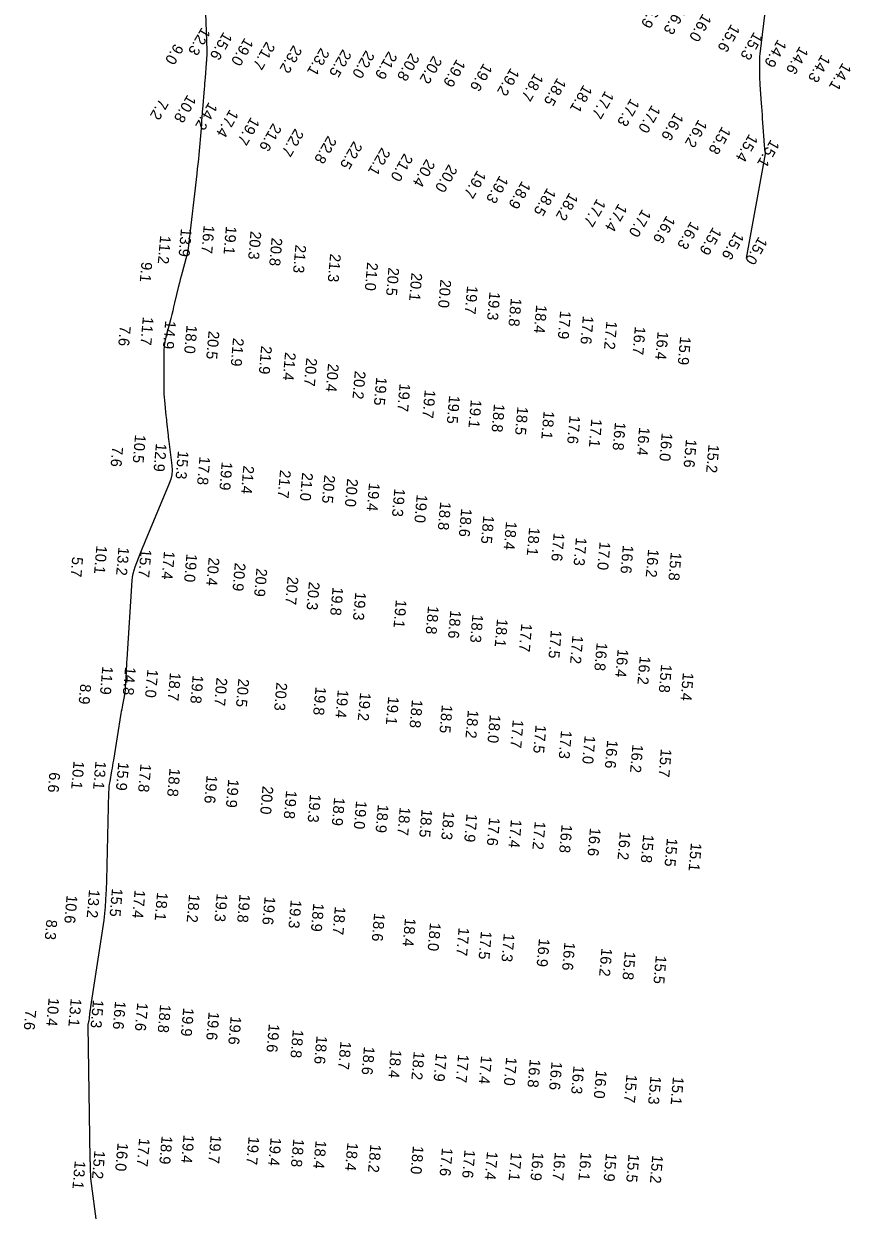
# Model space of a CAD drawing. Extents: x 988130 to 1132882, y 654656 to 841453.
# Drawn here: x 1032121 to 1032500, y 790408 to 790952 of the extents above; entities that cross this region are included whole.
import ezdxf

# ---------------------------------------------------------------- set-up
doc = ezdxf.new("R2010")
doc.units = 0
doc.layers.add('V-TOPO-MAJR', color=7, linetype='Continuous')
doc.layers.add('V-TOPO-SOUN', color=7, linetype='Continuous')

msp = doc.modelspace()

# ---------------------------------------------------------------- linework, layer by layer
at = {"layer": 'V-TOPO-MAJR'}
for points in [[(1032461.55, 790960.85), (1032458.82, 790938.04), (1032458.7, 790936.85), (1032458.62, 790935.67), (1032458.57, 790934.48), (1032458.57, 790933.29), (1032458.63, 790928.53), (1032458.65, 790927.34), (1032458.69, 790926.16), (1032458.75, 790924.97), (1032458.82, 790923.78), (1032459.41, 790915.44), (1032459.53, 790913.65), (1032459.66, 790911.87), (1032459.79, 790910.08), (1032459.91, 790908.29), (1032460.62, 790898.38), (1032460.65, 790897.92), (1032460.68, 790897.46), (1032460.72, 790897), (1032460.75, 790896.54), (1032460.93, 790894.13), (1032460.94, 790893.96), (1032460.97, 790893.79), (1032461, 790893.61), (1032461.05, 790893.44), (1032461.24, 790892.77), (1032461.27, 790892.6), (1032461.29, 790892.43), (1032461.29, 790892.26), (1032461.27, 790892.09), (1032452.51, 790844.33)], [(1032204.6, 790956.64), (1032205.27, 790939.62), (1032205.29, 790939.12), (1032205.29, 790938.62), (1032205.28, 790938.13), (1032205.25, 790937.63), (1032205.13, 790935.64), (1032205.09, 790935.14), (1032205.06, 790934.64), (1032205.02, 790934.15), (1032204.98, 790933.65), (1032204.44, 790927), (1032204.34, 790925.72), (1032204.24, 790924.45), (1032204.13, 790923.17), (1032204.03, 790921.9), (1032203.24, 790912.41), (1032203.18, 790911.7), (1032203.13, 790910.98), (1032203.08, 790910.26), (1032203.04, 790909.54), (1032202.87, 790906.67), (1032202.82, 790905.95), (1032202.77, 790905.23), (1032202.72, 790904.51), (1032202.65, 790903.8), (1032201.57, 790891.9), (1032201.36, 790889.68), (1032201.13, 790887.46), (1032200.9, 790885.25), (1032200.65, 790883.03), (1032196.86, 790850.25), (1032196.64, 790848.65), (1032196.37, 790847.06), (1032196.03, 790845.48), (1032195.64, 790843.91), (1032193.93, 790837.66), (1032193.51, 790836.09), (1032193.1, 790834.52), (1032192.71, 790832.95), (1032192.32, 790831.38), (1032190.49, 790823.75), (1032190.05, 790821.96), (1032189.61, 790820.16), (1032189.16, 790818.37), (1032188.7, 790816.58), (1032186.52, 790808.08), (1032186.07, 790806.06), (1032185.75, 790804.02), (1032185.55, 790801.97), (1032185.49, 790799.89), (1032185.52, 790784.91), (1032185.54, 790783.43), (1032185.59, 790781.96), (1032185.69, 790780.48), (1032185.82, 790779.01), (1032186.5, 790772.18), (1032186.6, 790771.17), (1032186.71, 790770.17), (1032186.81, 790769.16), (1032186.92, 790768.16), (1032187.37, 790764.13), (1032187.48, 790763.13), (1032187.6, 790762.12), (1032187.72, 790761.12), (1032187.84, 790760.11), (1032189.21, 790749.17), (1032189.34, 790747.04), (1032189.19, 790744.94), (1032188.77, 790742.88), (1032188.06, 790740.85), (1032176.93, 790714.43), (1032176.32, 790712.96), (1032175.71, 790711.49), (1032175.12, 790710.01), (1032174.54, 790708.53), (1032172.24, 790702.59), (1032171.73, 790701.09), (1032171.33, 790699.56), (1032171.05, 790698.01), (1032170.89, 790696.44), (1032168.56, 790660.37), (1032168.46, 790658.86), (1032168.37, 790657.35), (1032168.28, 790655.83), (1032168.2, 790654.32), (1032167.81, 790647.23), (1032167.74, 790646.24), (1032167.63, 790645.25), (1032167.5, 790644.26), (1032167.33, 790643.28), (1032166.58, 790639.35), (1032166.39, 790638.37), (1032166.22, 790637.38), (1032166.05, 790636.4), (1032165.88, 790635.41), (1032162.4, 790613.95), (1032162.2, 790612.72), (1032162, 790611.5), (1032161.79, 790610.28), (1032161.58, 790609.06), (1032160.72, 790604.19), (1032160.53, 790602.97), (1032160.38, 790601.74), (1032160.28, 790600.51), (1032160.23, 790599.28), (1032159.26, 790558.97), (1032159.22, 790557.44), (1032159.17, 790555.9), (1032159.1, 790554.37), (1032159.01, 790552.83), (1032158.66, 790546.69), (1032158.56, 790545.16), (1032158.41, 790543.63), (1032158.23, 790542.11), (1032158.02, 790540.59), (1032151.94, 790500.9), (1032151.87, 790500.38), (1032151.79, 790499.87), (1032151.72, 790499.35), (1032151.66, 790498.83), (1032151.31, 790496.03), (1032151.29, 790495.87), (1032151.27, 790495.71), (1032151.26, 790495.56), (1032151.24, 790495.4), (1032151.18, 790494.77), (1032151.16, 790494.61), (1032151.13, 790494.45), (1032151.1, 790494.3), (1032151.06, 790494.14), (1032150.78, 790493.17), (1032150.72, 790492.95), (1032150.68, 790492.73), (1032150.66, 790492.51), (1032150.66, 790492.29), (1032151.66, 790431.04), (1032151.67, 790430.58), (1032151.68, 790430.11), (1032151.7, 790429.64), (1032151.72, 790429.18), (1032151.8, 790427.22), (1032151.82, 790426.8), (1032151.83, 790426.38), (1032151.84, 790425.96), (1032151.84, 790425.54), (1032151.85, 790423.85), (1032151.86, 790423.43), (1032151.88, 790423.02), (1032151.91, 790422.6), (1032151.96, 790422.18), (1032154.81, 790400.19)]]:
    msp.add_lwpolyline(points, dxfattribs=at)

# ---------------------------------------------------------------- texts
at = {"layer": 'V-TOPO-SOUN'}
for s, rotation, p in [('16.9 ', 240, (1032410.57, 790962.92)), ('16.3 ', 240, (1032420.89, 790960)), ('16.0 ', 240, (1032432.65, 790956.73)), ('12.3 ', 240, (1032202.97, 790950.45)), ('15.6 ', 240, (1032212.96, 790948.34)), ('15.6 ', 240, (1032445.72, 790951.95)), ('15.3 ', 240, (1032456.15, 790948.33)), ('9.0', 240, (1032190.54, 790942.99)), ('19.0 ', 240, (1032222.66, 790945.67)), ('21.7 ', 240, (1032232.56, 790943.91)), ('23.2 ', 240, (1032244.93, 790942.27)), ('14.9 ', 240, (1032467.11, 790944.92)), ('23.1 ', 240, (1032257.51, 790941.07)), ('22.5 ', 240, (1032267.59, 790940.39)), ('22.0 ', 240, (1032278.19, 790939.9)), ('21.9 ', 240, (1032288.57, 790939.45)), ('20.8 ', 240, (1032298.74, 790938.69)), ('20.2 ', 240, (1032309.11, 790937.42)), ('14.6 ', 240, (1032477.09, 790941.78)), ('14.3 ', 240, (1032487.17, 790937.99)), ('19.9 ', 240, (1032319.88, 790935.89)), ('19.6 ', 240, (1032332.2, 790933.99)), ('19.2 ', 240, (1032344.61, 790931.86)), ('14.1 ', 240, (1032496.77, 790934.23)), ('18.7 ', 240, (1032355.63, 790929.46)), ('18.5 ', 240, (1032366.03, 790927.3)), ('18.1 ', 240, (1032378.02, 790924.13)), ('17.7 ', 240, (1032387.95, 790921.35)), ('7.2', 240, (1032183.63, 790917.64)), ('10.8 ', 240, (1032196.43, 790919.57)), ('14.2 ', 240, (1032206.21, 790916.16)), ('17.3 ', 240, (1032399.69, 790917.84)), ('17.4 ', 240, (1032215.83, 790912.84)), ('17.0 ', 240, (1032409.31, 790914.83)), ('16.6 ', 240, (1032419.89, 790911.37)), ('19.7 ', 240, (1032225.52, 790909.27)), ('21.6 ', 240, (1032235.57, 790906.47)), ('22.7 ', 240, (1032245.71, 790904.02)), ('16.2 ', 240, (1032430.72, 790908.16)), ('15.8 ', 240, (1032441.56, 790905)), ('22.8 ', 240, (1032260.81, 790900.75)), ('15.4 ', 240, (1032453.98, 790901.59)), ('15.1 ', 240, (1032463.87, 790899.01)), ('22.5 ', 240, (1032272.59, 790898.22)), ('22.1 ', 240, (1032285.43, 790895.34)), ('21.0 ', 240, (1032295.77, 790892.64)), ('20.4 ', 240, (1032305.94, 790890.05)), ('20.0 ', 240, (1032316.16, 790887.62)), ('19.7 ', 240, (1032329.34, 790884.89)), ('19.3 ', 240, (1032339.57, 790882.51)), ('18.9 ', 240, (1032349.81, 790879.99)), ('18.5 ', 240, (1032361.38, 790876.81)), ('18.2 ', 240, (1032371.55, 790874.63)), ('17.7 ', 240, (1032384.21, 790871.86)), ('17.4 ', 240, (1032394.06, 790869.63)), ('17.0 ', 240, (1032404.98, 790867.09)), ('16.6 ', 240, (1032416.11, 790864.15)), ('16.3 ', 240, (1032427.21, 790861.44)), ('13.9 ', 265, (1032193.41, 790858.07)), ('16.7 ', 265, (1032203.84, 790859.56)), ('19.1 ', 265, (1032214.03, 790859.08)), ('20.3 ', 265, (1032225.31, 790856.83)), ('15.9 ', 240, (1032437.35, 790858.83)), ('15.6 ', 240, (1032447.6, 790856.71)), ('11.2 ', 265, (1032183.88, 790854.76)), ('20.8 ', 265, (1032234.98, 790853.82)), ('21.3 ', 265, (1032245.9, 790850.58)), ('15.0 ', 240, (1032458.34, 790854.43)), ('21.3 ', 265, (1032261.8, 790846.45)), ('9.1', 265, (1032175.3, 790842.69)), ('21.0 ', 265, (1032278.79, 790842.5)), ('20.5 ', 265, (1032288.53, 790840.16)), ('20.1 ', 265, (1032299.1, 790837.72)), ('20.0 ', 265, (1032312.38, 790834.63)), ('19.7 ', 265, (1032324.59, 790831.73)), ('19.3 ', 265, (1032334.84, 790828.95)), ('18.8 ', 265, (1032344.65, 790826.1)), ('18.4 ', 265, (1032356.28, 790822.95)), ('11.7 ', 265, (1032175.93, 790817.46)), ('17.9 ', 265, (1032367.26, 790820.31)), ('17.6 ', 265, (1032377.66, 790817.92)), ('7.6', 265, (1032165.44, 790813.41)), ('14.9 ', 265, (1032186.19, 790815.74)), ('18.0 ', 265, (1032195.98, 790813.64)), ('17.2 ', 265, (1032388.46, 790815.53)), ('16.7 ', 265, (1032401.51, 790813.05)), ('20.5 ', 265, (1032206.09, 790811.06)), ('21.9 ', 265, (1032217.3, 790807.81)), ('16.4 ', 265, (1032411.94, 790810.83)), ('15.9 ', 265, (1032422.27, 790808.44)), ('21.9 ', 265, (1032230.19, 790804.21)), ('21.4 ', 265, (1032241.14, 790801.28)), ('20.7 ', 265, (1032250.9, 790798.67)), ('20.4 ', 265, (1032260.85, 790796.05)), ('20.2 ', 265, (1032273.14, 790792.74)), ('19.5 ', 265, (1032282.95, 790789.85)), ('19.7 ', 265, (1032293.66, 790786.99)), ('19.7 ', 265, (1032305.19, 790784)), ('19.5 ', 265, (1032316.37, 790781.45)), ('19.1 ', 265, (1032326.31, 790779.51)), ('18.8 ', 265, (1032336.92, 790777.58)), ('18.5 ', 265, (1032347.66, 790776.31)), ('18.1 ', 265, (1032359.7, 790774.32)), ('17.6 ', 265, (1032371.57, 790772.22)), ('17.1 ', 265, (1032381.53, 790770.67)), ('16.8 ', 265, (1032392.39, 790769.24)), ('10.5 ', 265, (1032172.38, 790763.47)), ('16.4 ', 265, (1032403.47, 790766.87)), ('16.0 ', 265, (1032413.82, 790764.31)), ('7.6', 265, (1032161.92, 790758.02)), ('12.9 ', 265, (1032181.94, 790759.49)), ('15.6 ', 265, (1032424.94, 790761.37)), ('15.2 ', 265, (1032435.26, 790758.94)), ('15.3 ', 265, (1032192.03, 790756.05)), ('17.8 ', 265, (1032201.9, 790753.39)), ('19.9 ', 265, (1032212.1, 790750.96)), ('21.4 ', 265, (1032222.03, 790749.27)), ('21.7 ', 265, (1032238.85, 790747.27)), ('21.0 ', 265, (1032249.01, 790746.1)), ('20.5 ', 265, (1032259.15, 790744.98)), ('20.0 ', 265, (1032269.65, 790743.36)), ('19.4 ', 265, (1032279.65, 790741.37)), ('19.3 ', 265, (1032291.24, 790738.81)), ('19.0 ', 265, (1032301.5, 790736.01)), ('18.8 ', 265, (1032312.27, 790732.67)), ('18.6 ', 265, (1032321.9, 790729.59)), ('18.5 ', 265, (1032332.05, 790726.41)), ('18.4 ', 265, (1032342.46, 790723.65)), ('18.1 ', 265, (1032353.04, 790720.92)), ('17.6 ', 265, (1032364.29, 790718.4)), ('17.3 ', 265, (1032374.5, 790716.31)), ('17.0 ', 265, (1032385.36, 790714.38)), ('10.1 ', 265, (1032154.65, 790712.57)), ('13.2 ', 265, (1032164.76, 790711.87)), ('15.7 ', 265, (1032174.97, 790710.99)), ('17.4 ', 265, (1032185.65, 790710.06)), ('19.0 ', 265, (1032195.93, 790708.82)), ('16.6 ', 265, (1032396, 790712.74)), ('16.2 ', 265, (1032407.59, 790710.99)), ('15.8 ', 265, (1032417.97, 790709.52)), ('5.7', 265, (1032143.57, 790707.44)), ('20.4 ', 265, (1032206.13, 790707.15)), ('20.9 ', 265, (1032218.13, 790704.7)), ('20.9 ', 265, (1032228.03, 790702.16)), ('20.7 ', 265, (1032242.32, 790698.43)), ('20.3 ', 265, (1032252.09, 790696.01)), ('19.8 ', 265, (1032262.92, 790693.52)), ('19.3 ', 265, (1032273.35, 790691.29)), ('19.1 ', 265, (1032291.94, 790687.76)), ('18.8 ', 265, (1032306.69, 790684.92)), ('18.6 ', 265, (1032316.92, 790682.97)), ('18.3 ', 265, (1032327.04, 790681.03)), ('18.1 ', 265, (1032338.32, 790679)), ('17.7 ', 265, (1032349.45, 790676.85)), ('17.5 ', 265, (1032363, 790673.83)), ('17.2 ', 265, (1032372.89, 790671.35)), ('16.8 ', 265, (1032384.01, 790668.13)), ('16.4 ', 265, (1032393.62, 790665.15)), ('16.2 ', 265, (1032403.77, 790661.82)), ('11.9 ', 265, (1032157.37, 790657.23)), ('14.8 ', 265, (1032167.79, 790656.96)), ('17.0 ', 265, (1032178.03, 790655.84)), ('18.7 ', 265, (1032188.39, 790654.42)), ('15.8 ', 265, (1032413.56, 790658.11)), ('15.4 ', 265, (1032423.54, 790654.36)), ('8.9', 265, (1032147.27, 790649.1)), ('19.8 ', 265, (1032198.78, 790653.13)), ('20.7 ', 265, (1032209.74, 790652.02)), ('20.5 ', 265, (1032219.73, 790651.54)), ('20.3 ', 265, (1032237.22, 790649.84)), ('19.8 ', 265, (1032255.11, 790647.78)), ('19.4 ', 265, (1032265.3, 790646.48)), ('19.2 ', 265, (1032275.55, 790645.19)), ('19.1 ', 265, (1032288.43, 790643.34)), ('18.8 ', 265, (1032299.31, 790641.92)), ('18.5 ', 265, (1032313.02, 790639.53)), ('18.2 ', 265, (1032324.95, 790637.16)), ('18.0 ', 265, (1032335.04, 790635.03)), ('17.7 ', 265, (1032345.54, 790632.7)), ('17.5 ', 265, (1032355.99, 790630.31)), ('17.3 ', 265, (1032367.67, 790627.78)), ('17.0 ', 265, (1032378.49, 790625.43)), ('16.6 ', 265, (1032388.82, 790623.38)), ('16.2 ', 265, (1032400.39, 790621.38)), ('15.7 ', 265, (1032413.43, 790619.36)), ('10.1 ', 265, (1032144.17, 790613.77)), ('13.1 ', 265, (1032154.21, 790613.69)), ('15.9 ', 265, (1032164.67, 790613.22)), ('17.8 ', 265, (1032174.84, 790612.48)), ('18.8 ', 265, (1032188.18, 790610.44)), ('6.6', 265, (1032133.11, 790608.64)), ('19.6 ', 265, (1032205.19, 790607.32)), ('19.9 ', 265, (1032215.09, 790605.39)), ('20.0 ', 265, (1032230.83, 790602.32)), ('19.8 ', 265, (1032241.63, 790600.26)), ('19.3 ', 265, (1032252.58, 790598.58)), ('18.9 ', 265, (1032263.63, 790597.07)), ('19.0 ', 265, (1032273.71, 790595.51)), ('18.9 ', 265, (1032283.69, 790593.84)), ('18.7 ', 265, (1032293.71, 790592.64)), ('18.5 ', 265, (1032303.74, 790591.73)), ('18.3 ', 265, (1032313.83, 790590.6)), ('17.9 ', 265, (1032324.34, 790589.57)), ('17.6 ', 265, (1032334.74, 790587.89)), ('17.4 ', 265, (1032344.7, 790586.94)), ('17.2 ', 265, (1032355.63, 790586.09)), ('16.8 ', 265, (1032367.91, 790584.61)), ('16.6 ', 265, (1032380.93, 790583.17)), ('16.2 ', 265, (1032394.64, 790581.37)), ('15.8 ', 265, (1032405.34, 790580.04)), ('15.5 ', 265, (1032416.2, 790578.36)), ('15.1 ', 265, (1032427.21, 790576.21)), ('10.6 ', 265, (1032141.01, 790552.29)), ('13.2 ', 265, (1032151.28, 790554.79)), ('15.5 ', 265, (1032161.79, 790555.37)), ('17.4 ', 265, (1032172.17, 790554.62)), ('18.1 ', 265, (1032182.47, 790553.55)), ('18.2 ', 265, (1032197.12, 790552.68)), ('19.3 ', 265, (1032209.82, 790553.02)), ('19.8 ', 265, (1032220.26, 790552.66)), ('19.6 ', 265, (1032231.78, 790551.62)), ('19.3 ', 265, (1032243.75, 790550.04)), ('18.9 ', 265, (1032254.08, 790548.54)), ('18.7 ', 265, (1032263.98, 790547.01)), ('8.3', 265, (1032131.75, 790541.06)), ('18.6 ', 265, (1032281.98, 790544.05)), ('18.4 ', 265, (1032296.13, 790541.74)), ('18.0 ', 265, (1032307.6, 790539.64)), ('17.7 ', 265, (1032320.71, 790537.39)), ('17.5 ', 265, (1032330.95, 790535.77)), ('17.3 ', 265, (1032341.41, 790534.62)), ('16.9 ', 265, (1032357.55, 790532.37)), ('16.6 ', 265, (1032369.21, 790530.71)), ('16.2 ', 265, (1032386.2, 790527.97)), ('15.8 ', 265, (1032396.91, 790526.36)), ('15.5 ', 265, (1032411.11, 790524.55)), ('10.4 ', 265, (1032132.73, 790505.11)), ('13.1 ', 265, (1032142.88, 790504.91)), ('15.3 ', 265, (1032153.06, 790504.27)), ('16.6 ', 265, (1032163.21, 790503.68)), ('17.6 ', 265, (1032173.39, 790502.94)), ('18.8 ', 265, (1032183.85, 790502.12)), ('7.6', 265, (1032122.1, 790499.68)), ('19.9 ', 265, (1032194.45, 790500.51)), ('19.6 ', 265, (1032206.09, 790498.73)), ('19.6 ', 265, (1032216.19, 790496.69)), ('19.6 ', 265, (1032233.71, 790493.16)), ('18.8 ', 265, (1032244.7, 790490.55)), ('18.6 ', 265, (1032255.58, 790487.75)), ('18.7 ', 265, (1032266.54, 790485.2)), ('18.6 ', 265, (1032277.32, 790482.81)), ('18.4 ', 265, (1032289.59, 790481.34)), ('18.2 ', 265, (1032300.14, 790480.51)), ('17.9 ', 265, (1032310.33, 790479.78)), ('17.7 ', 265, (1032320.48, 790479.23)), ('17.4 ', 265, (1032331.03, 790478.6)), ('17.0 ', 265, (1032342.51, 790477.89)), ('16.8 ', 265, (1032353.35, 790477.01)), ('16.6 ', 265, (1032363.3, 790475.86)), ('16.3 ', 265, (1032373.37, 790474.01)), ('16.0 ', 265, (1032383.76, 790471.96)), ('15.7 ', 265, (1032397.65, 790469.98)), ('15.3 ', 265, (1032408.66, 790469.25)), ('15.1 ', 265, (1032418.99, 790468.95)), ('18.9 ', 265, (1032184.57, 790441.83)), ('19.4 ', 265, (1032194.59, 790442.27)), ('19.7 ', 265, (1032207.03, 790442.17)), ('16.0 ', 265, (1032164.36, 790438.63)), ('17.7 ', 265, (1032174.24, 790440.76)), ('19.7 ', 265, (1032224.43, 790441.53)), ('19.4 ', 265, (1032234.51, 790441.07)), ('18.8 ', 265, (1032244.93, 790440.52)), ('18.4 ', 265, (1032255.16, 790439.77)), ('18.4 ', 265, (1032269.71, 790438.76)), ('18.2 ', 265, (1032280.25, 790438.02)), ('18.0 ', 265, (1032299.76, 790437.25)), ('17.6 ', 265, (1032313.08, 790436.38)), ('15.2 ', 265, (1032153.73, 790435.08)), ('17.6 ', 265, (1032323.4, 790435.43)), ('17.4 ', 265, (1032333.74, 790434.63)), ('17.1 ', 265, (1032344.71, 790434.15)), ('16.9 ', 265, (1032354.74, 790434.26)), ('16.7 ', 265, (1032364.82, 790434.32)), ('16.1 ', 265, (1032376.72, 790434.32)), ('15.9 ', 265, (1032388.25, 790433.94)), ('15.5 ', 265, (1032398.62, 790433.5)), ('15.2 ', 265, (1032409.51, 790433.04)), ('13.1 ', 265, (1032144.74, 790430.39))]:
    msp.add_text(s, height=5, rotation=rotation, dxfattribs=at).set_placement(p)

doc.saveas('drawing.dxf')
